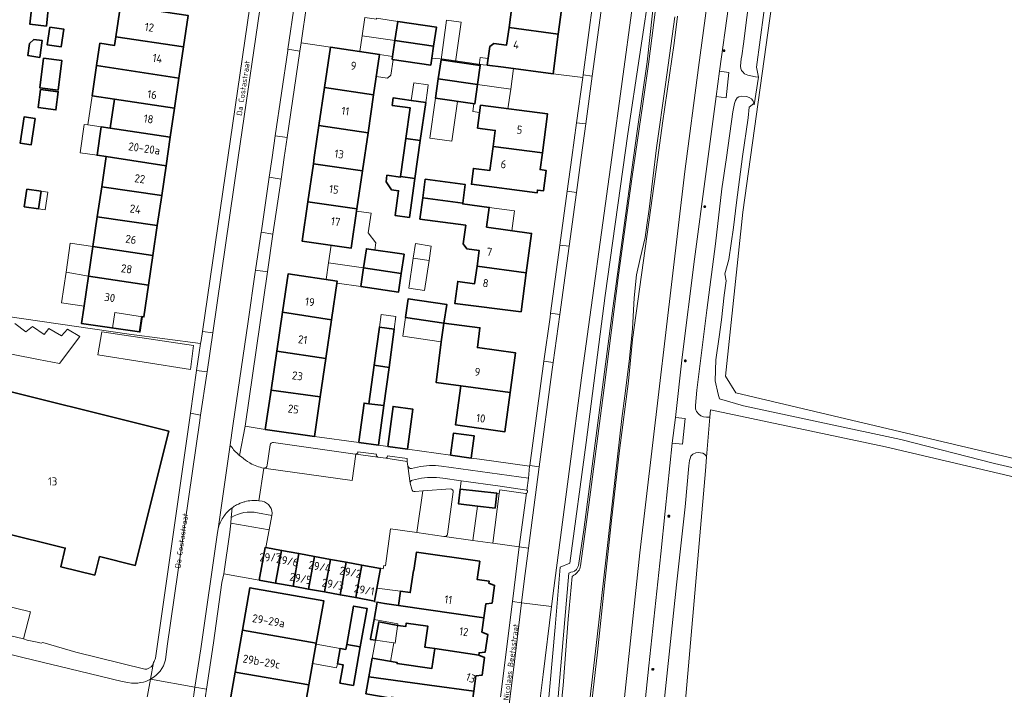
# Model space of a CAD drawing. Header units: metres. Extents: x 149984 to 156489, y 469398 to 478068.
# Tile 331 of 656: x 154225 to 154388, y 472412 to 472523. Entities that reach past the tile are written whole.
import ezdxf
from ezdxf.enums import TextEntityAlignment as Align

# ---------------------------------------------------------------- set-up
doc = ezdxf.new("R2010")
doc.units = ezdxf.units.M
doc.header["$LTSCALE"] = 0.75
for name, color, linetype, lineweight in [('B-WE-GR-BEPLANTING_CULTUUR_HEESTERS-GV', 252, 'Continuous', 18), ('B-WE-GR-GRAS-GV', 252, 'Continuous', 13), ('B-WE-IE-MEUBILAIR-S', 252, 'Continuous', 25), ('B-WE-OG-BEBOUWING-GV', 6, 'Continuous', 35), ('B-WE-OG-BEBOUWING-T18', 1, 'Continuous', 18), ('B-WE-OG-BEBOUWING_LUIFEL-GV', 6, 'Continuous', 18), ('B-WE-OG-BEBOUWING_OVERBOUWING-GV', 6, 'Continuous', 18), ('B-WE-OG-TERREIN_BEGROEID-GV', 252, 'Continuous', 18), ('B-WE-OG-TERREIN_ERF-GV', 252, 'Continuous', 18), ('B-WE-OG-TERREIN_OEVER-GV', 252, 'Continuous', 18), ('B-WE-OG-TOPOGRAFIE-T18', 7, 'Continuous', 18), ('B-WE-OG-WATER_SLOOT-GV', 252, 'Continuous', 18), ('B-WE-OG-WEG-GV', 252, 'Continuous', 18), ('B-WE-VH-HALFVERHARDING_GRASBETONSTEEN-GV', 252, 'Continuous', 18), ('B-WE-VH-OPENVERHARDING_BETONSTRAATSTEEN-GV', 252, 'Continuous', 18), ('B-WE-VH-OPENVERHARDING_STRAATBAKSTEEN-GV', 252, 'Continuous', 18), ('B-WE-VH-OPENVERHARDING_TEGEL-GV', 252, 'Continuous', 18)]:
    doc.layers.add(name, color=color, linetype=linetype, lineweight=lineweight)
doc.styles.add('NLCS-ISO-M500-T18', font='NLCS-ISO.ttf', dxfattribs={"height": 0.9})
doc.styles.add('NLCS-ISO-M750-T18', font='NLCS-ISO.ttf', dxfattribs={"height": 1.35})

# ---------------------------------------------------------------- blocks, each defined once
blk = doc.blocks.new('SIE-MEUBILAIR_PAAL_LICHTMAST-SO')
for points in [[(-0.62, 0), (-1, 0)], [(-0.71, 0.71), (-0.44, 0.44)], [(0, 1), (0, 0.62)], [(0.44, 0.44), (0.71, 0.71)], [(1, 0), (0.62, 0)], [(-0.71, -0.71), (-0.44, -0.44)], [(0, -0.62), (0, -1)], [(0.44, -0.44), (0.71, -0.71)]]:
    blk.add_lwpolyline(points)
blk.add_circle((0, 0), 0.5)

msp = doc.modelspace()

# ---------------------------------------------------------------- linework, layer by layer
at = {"layer": 'B-WE-GR-BEPLANTING_CULTUUR_HEESTERS-GV', "flags": 128}
for points in [[(154291.109, 472446.58), (154290.12, 472446.381)], [(154295.438, 472436.99), (154300.157, 472436.344), (154300.898, 472442.077), (154297.745, 472442.462), (154298.064, 472444.904), (154298.205, 472446.256), (154295.144, 472446.679)], [(154289.744, 472445.867), (154289.999, 472444.854)], [(154290.538, 472444.505), (154291.816, 472444.587), (154296.43, 472444.922)], [(154296.9, 472444.409), (154295.918, 472437.396)]]:
    msp.add_lwpolyline(points, dxfattribs=at)
at = {"layer": 'B-WE-GR-BEPLANTING_CULTUUR_HEESTERS-GV'}
for points in [[(154295.144, 472446.679, 0.0993753), (154291.109, 472446.58)], [(154290.12, 472446.381, 0.3888237), (154289.744, 472445.867)], [(154289.999, 472444.854, 0.4254736), (154290.538, 472444.505)], [(154296.43, 472444.922, -0.3896346), (154296.9, 472444.409)], [(154295.918, 472437.396, -0.3498973), (154295.438, 472436.99)]]:
    msp.add_lwpolyline(points, format="xyb", dxfattribs=at)
at = {"layer": 'B-WE-GR-BEPLANTING_CULTUUR_HEESTERS-GV', "flags": 128}
for points in [[(154303.457, 472435.892), (154304.538, 472444.178), (154304.132, 472444.223), (154303.83, 472441.72), (154300.898, 472442.077), (154300.157, 472436.344)], [(154259.77, 472437.712), (154258.764, 472430.811), (154258.762, 472430.8), (154264.647, 472429.758), (154265.63, 472435.179), (154265.735, 472435.16), (154266.3, 472438.142), (154259.905, 472439.223)]]:
    msp.add_lwpolyline(points, close=True, dxfattribs=at)
at = {"layer": 'B-WE-GR-GRAS-GV', "flags": 128}
for points in [[(154401.525, 472449.887), (154407.743, 472500.82), (154414.887, 472552.943), (154354.958, 472569.479), (154352.709, 472546.196), (154345.036, 472490.898), (154342.126, 472463.646), (154343.846, 472460.868), (154399.408, 472447.771)], [(154397.562, 472445.158), (154368.722, 472451.905), (154339.653, 472458.075), (154339.554, 472456.859), (154339.007, 472450.172), (154338.824, 472447.937), (154335.384, 472408.514), (154342.66, 472406.397), (154372.558, 472399.121), (154391.212, 472394.094), (154394.254, 472395.946), (154396.503, 472409.969), (154399.943, 472436.559), (154400.736, 472443.042)]]:
    msp.add_lwpolyline(points, close=True, dxfattribs=at)
at = {"layer": 'B-WE-OG-BEBOUWING-GV', "flags": 128}
for points in [[(154306.161, 472521.59), (154314.352, 472520.49), (154315.233, 472527.052), (154307.042, 472528.111)], [(154229.277, 472521.846), (154229.696, 472525.752), (154228.339, 472525.898), (154226.797, 472524.655), (154226.527, 472522.141)], [(154252.055, 472518.395), (154252.818, 472523.607), (154245.686, 472524.663), (154241.602, 472525.264), (154240.833, 472520.05)], [(154229.832, 472521.672), (154229.398, 472518.725), (154231.721, 472518.382), (154232.155, 472521.329)], [(154293.624, 472518.494), (154294.092, 472521.664), (154287.676, 472522.611), (154287.209, 472519.44)], [(154251.294, 472513.203), (154252.055, 472518.395), (154240.833, 472520.05), (154240.618, 472518.63), (154238.166, 472519.001), (154237.602, 472515.277)], [(154313.471, 472513.929), (154314.352, 472520.49), (154306.161, 472521.59), (154305.767, 472518.676), (154303.624, 472518.954), (154302.954, 472518.446), (154302.552, 472515.342), (154305.27, 472514.99)], [(154228.177, 472516.643), (154228.585, 472519.432), (154227.21, 472519.633), (154226.489, 472518.973), (154226.191, 472516.934)], [(154287.209, 472519.44), (154286.816, 472516.779), (154286.747, 472516.312), (154293.162, 472515.366), (154293.335, 472516.535), (154293.624, 472518.494)], [(154275.498, 472511.639), (154283.65, 472510.401), (154284.634, 472517.123), (154276.476, 472518.315)], [(154228.803, 472516.496), (154228.164, 472511.602), (154231.217, 472511.204), (154231.855, 472516.098)], [(154240.592, 472509.701), (154250.565, 472508.226), (154251.294, 472513.203), (154237.602, 472515.277), (154236.866, 472510.252)], [(154294.411, 472513.077), (154300.932, 472512.152), (154301.377, 472515.292), (154294.856, 472516.217)], [(154300.932, 472512.152), (154294.411, 472513.077), (154293.952, 472509.84), (154300.473, 472508.915)], [(154228.306, 472511.315), (154227.914, 472508.306), (154230.862, 472507.921), (154231.255, 472510.931)], [(154274.571, 472505.303), (154282.727, 472504.094), (154283.65, 472510.401), (154275.498, 472511.639)], [(154240.592, 472509.701), (154239.885, 472504.873), (154249.856, 472503.385), (154250.565, 472508.226)], [(154291.414, 472502.806), (154292.308, 472509.164), (154289.92, 472509.5), (154286.932, 472509.921), (154286.755, 472508.662), (154289.743, 472508.242), (154289.026, 472503.142)], [(154303.514, 472501.804), (154311.704, 472500.756), (154312.573, 472507.231), (154301.431, 472508.684), (154300.928, 472504.879), (154303.869, 472504.491)], [(154227.411, 472506.501), (154225.597, 472506.778), (154224.926, 472502.373), (154226.74, 472502.097)], [(154282.727, 472504.094), (154274.571, 472505.303), (154273.794, 472500), (154273.642, 472498.961), (154281.8, 472497.765)], [(154249.856, 472503.385), (154239.885, 472504.873), (154238.389, 472505.092), (154237.7, 472500.383), (154239.196, 472500.165), (154240.273, 472500), (154249.162, 472498.641)], [(154288.136, 472496.818), (154290.524, 472496.482), (154291.414, 472502.806), (154289.026, 472503.142)], [(154303.514, 472501.804), (154302.992, 472497.847), (154300.254, 472498.196), (154299.905, 472495.549), (154310.813, 472494.119), (154310.874, 472494.575), (154311.865, 472494.442), (154312.323, 472497.851), (154311.332, 472497.984), (154311.704, 472500.756)], [(154239.196, 472500.165), (154238.461, 472495.144), (154248.433, 472493.665), (154249.162, 472498.641), (154240.273, 472500)], [(154281.8, 472497.765), (154273.642, 472498.961), (154272.717, 472492.65), (154280.876, 472491.454)], [(154290.524, 472496.482), (154288.136, 472496.818), (154288.123, 472496.726), (154285.867, 472497.043), (154285.715, 472495.961), (154286.629, 472494.633), (154287.805, 472494.468), (154287.228, 472490.365), (154289.616, 472490.029)], [(154298.461, 472492.39), (154298.879, 472495.5), (154292.25, 472496.391), (154291.833, 472493.294)], [(154226.001, 472494.733), (154225.592, 472491.815), (154227.985, 472491.481), (154228.393, 472494.398)], [(154237.73, 472490.154), (154247.702, 472488.675), (154248.433, 472493.665), (154238.461, 472495.144)], [(154280.876, 472491.454), (154272.717, 472492.65), (154271.76, 472486.114), (154279.919, 472484.919)], [(154291.833, 472493.294), (154291.359, 472489.771), (154298.961, 472488.749), (154298.541, 472485.627), (154299.142, 472484.84), (154301.194, 472484.564), (154300.843, 472481.957), (154309.032, 472480.857), (154309.908, 472487.379), (154302.43, 472488.425), (154302.87, 472491.703), (154298.449, 472492.297), (154298.461, 472492.39)], [(154247.702, 472488.675), (154237.73, 472490.154), (154237.005, 472485.202), (154246.977, 472483.723)], [(154246.254, 472478.785), (154246.977, 472483.723), (154237.005, 472485.202), (154236.282, 472480.265)], [(154288.248, 472480.723), (154288.717, 472483.922), (154282.474, 472484.837), (154281.988, 472481.641)], [(154281.536, 472478.554), (154287.796, 472477.636), (154288.248, 472480.723), (154281.988, 472481.641)], [(154308.157, 472474.336), (154309.032, 472480.857), (154300.843, 472481.957), (154300.449, 472479.03), (154297.626, 472479.409), (154297.133, 472475.742)], [(154246.254, 472478.785), (154236.282, 472480.265), (154235.509, 472474.982), (154235.112, 472472.387), (154244.759, 472471.024), (154245.135, 472473.554), (154245.48, 472473.503)], [(154268.506, 472474.309), (154276.68, 472473.046), (154277.617, 472479.441), (154269.434, 472480.641)], [(154295.338, 472472.476), (154295.798, 472475.584), (154289.411, 472476.53), (154288.951, 472473.422)], [(154268.506, 472474.309), (154267.553, 472467.802), (154275.738, 472466.62), (154276.68, 472473.046)], [(154286.215, 472465.108), (154287.075, 472471.489), (154284.609, 472471.821), (154283.744, 472465.464)], [(154298.164, 472462.071), (154306.363, 472460.97), (154307.243, 472467.526), (154300.902, 472468.405), (154301.328, 472471.702), (154295.338, 472472.476), (154294.877, 472469.368), (154294.062, 472462.601)], [(154266.604, 472461.328), (154274.797, 472460.197), (154275.738, 472466.62), (154267.553, 472467.802)], [(154286.215, 472465.108), (154283.744, 472465.464), (154282.87, 472459.039), (154285.363, 472458.786)], [(154237.349, 472430.582), (154238.118, 472433.68), (154244.052, 472432.208), (154249.598, 472454.539), (154216.3, 472462.809), (154210.75, 472440.47), (154232.417, 472435.094), (154231.648, 472431.996)], [(154273.836, 472453.636), (154274.797, 472460.197), (154266.604, 472461.328), (154265.65, 472454.818)], [(154306.363, 472460.97), (154298.164, 472462.071), (154297.286, 472455.551), (154305.484, 472454.415)], [(154285.363, 472458.786), (154282.87, 472459.039), (154282.085, 472459.191), (154281.214, 472452.724), (154281.204, 472452.649), (154284.474, 472452.193)], [(154286.008, 472451.979), (154289.266, 472451.524), (154290.164, 472458.174), (154286.905, 472458.629)], [(154296.42, 472450.514), (154299.858, 472450.028), (154300.379, 472453.717), (154296.941, 472454.203)], [(154300.898, 472442.077), (154303.83, 472441.72), (154304.132, 472444.223), (154298.064, 472444.904), (154297.745, 472442.462)], [(154264.647, 472429.758), (154267.376, 472429.263), (154268.359, 472434.684), (154265.735, 472435.16), (154265.63, 472435.179)], [(154271.252, 472434.16), (154268.359, 472434.684), (154267.376, 472429.263), (154270.269, 472428.738)], [(154270.269, 472428.738), (154272.84, 472428.271), (154273.823, 472433.693), (154271.252, 472434.16)], [(154275.497, 472427.788), (154276.481, 472433.211), (154273.823, 472433.693), (154272.84, 472428.271)], [(154301.995, 472423.491), (154302.321, 472425.844), (154303.346, 472425.954), (154303.751, 472428.876), (154302.798, 472429.281), (154302.843, 472429.608), (154300.862, 472429.883), (154301.294, 472432.886), (154290.771, 472434.4), (154290.331, 472431.346), (154290.265, 472431.356), (154289.737, 472427.691), (154288.141, 472427.921), (154287.798, 472425.538)], [(154278.085, 472427.319), (154279.068, 472432.742), (154276.481, 472433.211), (154275.497, 472427.788)], [(154279.068, 472432.742), (154278.085, 472427.319), (154280.701, 472426.844), (154281.684, 472432.268)], [(154281.684, 472432.268), (154280.701, 472426.844), (154283.824, 472426.277), (154284.817, 472431.7)], [(154261.865, 472421.418), (154274.134, 472419.274), (154275.383, 472426.331), (154263.104, 472428.505)], [(154281.438, 472418.659), (154282.571, 472425.059), (154280.316, 472425.458), (154279.183, 472419.058)], [(154287.798, 472425.538), (154285.449, 472425.876), (154284.268, 472426.088), (154283.737, 472423.207), (154283.141, 472419.975), (154283.127, 472419.894), (154283.969, 472419.772), (154284.514, 472422.808), (154287.664, 472422.242), (154288.991, 472422.049), (154289.061, 472422.594), (154292.654, 472422.128), (154292.196, 472418.597), (154293.813, 472418.373), (154301.125, 472417.279), (154301.19, 472417.692), (154302.215, 472417.802), (154302.622, 472420.734), (154301.666, 472421.119), (154301.995, 472423.491)], [(154261.865, 472421.418), (154260.652, 472414.479), (154272.906, 472412.337), (154274.134, 472419.274)], [(154281.438, 472418.659), (154279.183, 472419.058), (154279.037, 472418.234), (154278.082, 472418.403), (154277.631, 472415.851), (154278.585, 472415.682), (154278.05, 472412.657), (154280.305, 472412.258)], [(154300.302, 472411.287), (154300.656, 472413.839), (154301.681, 472413.949), (154302.089, 472416.891), (154301.125, 472417.279), (154293.813, 472418.373), (154293.358, 472415.097), (154287.565, 472415.899), (154287.593, 472416.057), (154283.436, 472416.786), (154282.886, 472413.705), (154292.971, 472412.305)], [(154272.906, 472412.337), (154260.652, 472414.479), (154259.439, 472407.541), (154271.678, 472405.401)], [(154292.971, 472412.305), (154282.886, 472413.705), (154282.38, 472410.871), (154286.546, 472410.14), (154286.574, 472410.298), (154292.577, 472409.466), (154292.161, 472406.462), (154299.491, 472405.443), (154299.513, 472405.598), (154300.539, 472405.718), (154300.98, 472408.898), (154300.025, 472409.293), (154300.302, 472411.287)]]:
    msp.add_lwpolyline(points, close=True, dxfattribs=at)
at = {"layer": 'B-WE-OG-BEBOUWING_LUIFEL-GV', "flags": 128}
for points in [[(154281.761, 472520.244), (154287.209, 472519.44), (154287.676, 472522.611), (154284.15, 472523.131), (154284.129, 472522.985), (154282.2, 472523.265)], [(154294.856, 472516.217), (154297.247, 472515.878), (154298.184, 472522.483), (154295.794, 472522.822)], [(154287.209, 472519.44), (154281.761, 472520.244), (154281.371, 472517.6), (154284.634, 472517.123), (154284.099, 472513.468), (154285.969, 472513.194), (154286.514, 472513.665), (154286.889, 472516.229), (154286.898, 472516.29), (154286.747, 472516.312)], [(154301.377, 472515.292), (154300.932, 472512.152), (154306.436, 472511.371), (154306.919, 472514.777), (154302.552, 472515.342), (154302.693, 472516.431), (154301.389, 472516.6), (154301.222, 472515.314)], [(154306.436, 472511.371), (154300.932, 472512.152), (154300.473, 472508.915), (154300.325, 472508.936), (154300.154, 472507.639), (154301.273, 472507.491), (154301.431, 472508.684), (154301.634, 472508.657), (154305.971, 472508.092)], [(154236.866, 472510.252), (154236.158, 472505.418), (154238.389, 472505.092), (154239.885, 472504.873), (154240.592, 472509.701)], [(154293.952, 472509.84), (154293.011, 472503.215), (154296.651, 472502.698), (154297.592, 472509.324)], [(154237.7, 472500.383), (154238.389, 472505.092), (154236.158, 472505.418), (154235.566, 472505.505), (154234.877, 472500.796)], [(154228.393, 472494.398), (154227.985, 472491.481), (154229.097, 472491.325), (154229.505, 472494.243)], [(154276.583, 472485.409), (154276.157, 472482.496), (154281.988, 472481.641), (154282.45, 472484.793), (154283.856, 472484.586), (154284.038, 472485.829), (154282.754, 472487.47), (154283.234, 472490.741), (154280.823, 472491.095), (154279.918, 472484.921)], [(154306.646, 472487.835), (154307.089, 472491.137), (154302.87, 472491.703), (154302.43, 472488.425)], [(154236.282, 472480.265), (154237.005, 472485.202), (154233.249, 472485.752), (154232.545, 472480.943)], [(154281.988, 472481.641), (154276.157, 472482.496), (154275.749, 472479.715), (154277.617, 472479.441), (154277.572, 472479.135), (154281.536, 472478.554)], [(154232.545, 472480.943), (154231.801, 472475.855), (154235.556, 472475.305), (154236.282, 472480.265)], [(154245.249, 472473.537), (154240.635, 472474.222), (154240.264, 472471.659), (154244.88, 472470.991)], [(154288.141, 472427.921), (154284.215, 472428.412), (154283.824, 472426.277), (154283.805, 472426.171), (154284.268, 472426.088), (154284.859, 472425.982), (154285.449, 472425.876), (154287.798, 472425.538)], [(154283.737, 472423.207), (154283.127, 472419.894), (154283.969, 472419.772), (154286.996, 472419.332), (154287.236, 472419.297), (154287.698, 472422.477)], [(154277.631, 472415.851), (154278.082, 472418.403), (154274.104, 472419.106), (154273.533, 472415.88), (154277.511, 472415.176)], [(154283.436, 472416.786), (154286.457, 472416.256), (154286.996, 472419.332), (154283.969, 472419.772)]]:
    msp.add_lwpolyline(points, close=True, dxfattribs=at)
at = {"layer": 'B-WE-OG-BEBOUWING_OVERBOUWING-GV', "flags": 128}
for points in [[(154289.92, 472509.5), (154292.308, 472509.164), (154292.589, 472511.159), (154292.721, 472512.098), (154290.333, 472512.434)], [(154290.248, 472483.296), (154292.877, 472482.899), (154293.237, 472485.287), (154290.608, 472485.684)], [(154290.248, 472483.296), (154289.492, 472478.292), (154292.121, 472477.895), (154292.877, 472482.899)], [(154287.075, 472471.489), (154287.354, 472473.56), (154284.888, 472473.892), (154284.609, 472471.821)], [(154294.877, 472469.368), (154295.338, 472472.476), (154288.951, 472473.422), (154288.491, 472470.314)]]:
    msp.add_lwpolyline(points, close=True, dxfattribs=at)
at = {"layer": 'B-WE-OG-TERREIN_BEGROEID-GV', "flags": 128}
for points in [[(154312.025, 472401.625), (154313.829, 472421.965), (154314.649, 472431.938), (154316.257, 472432.561), (154318.98, 472452.606), (154322.129, 472477.046), (154325.902, 472503.947), (154329.773, 472529.667)], [(154329.773, 472529.667), (154325.902, 472503.947), (154322.129, 472477.046), (154318.98, 472452.606), (154316.257, 472432.561), (154314.649, 472431.938), (154313.829, 472421.965), (154312.025, 472401.625)], [(154326.704, 472525.27), (154323.245, 472500), (154318.344, 472464.206), (154316.143, 472447.84), (154313.587, 472428.45), (154313.219, 472425.401), (154311.848, 472414.047), (154308.793, 472389.681)], [(154313.66, 472402.67), (154316.09, 472430.91), (154316.46, 472431.06), (154316.76, 472431.14), (154317.05, 472431.24), (154317.35, 472431.52), (154317.56, 472431.84), (154317.7, 472432.2), (154318.61, 472438.12), (154323.39, 472474.94), (154326.861, 472500), (154327.47, 472504.4), (154329.11, 472515.89), (154329.991, 472523.976)]]:
    msp.add_lwpolyline(points, dxfattribs=at)
at = {"layer": 'B-WE-OG-TERREIN_ERF-GV', "flags": 128}
for points in [[(154279.752, 472575.401), (154276.747, 472554.393), (154276.553, 472553.079), (154275.978, 472549.191), (154272.551, 472525.6), (154271.606, 472519.069), (154276.476, 472518.315)], [(154349.103, 472528.713), (154347.312, 472515.012), (154347.612, 472513.344), (154346.9, 472508.74), (154346.871, 472508.952), (154346.059, 472508.385), (154345.88, 472506.594), (154344.954, 472500.147), (154343.939, 472492.505), (154343.462, 472488.386), (154342.686, 472483.073), (154342.029, 472480.685), (154342.238, 472479.52), (154341.91, 472477.132), (154341.462, 472473.043), (154341.074, 472470.207), (154340.507, 472466.387), (154340.447, 472462.894), (154340.895, 472460.685), (154341.163, 472459.909), (154345.104, 472458.715), (154371.282, 472453.104), (154386.863, 472449.163), (154400.236, 472446.029)], [(154276.476, 472518.315), (154284.634, 472517.123), (154286.816, 472516.779), (154287.209, 472519.44), (154287.676, 472522.611), (154294.092, 472521.664), (154293.624, 472518.494), (154293.335, 472516.535), (154295.357, 472516.34), (154301.864, 472515.376), (154302.552, 472515.342), (154302.954, 472518.446), (154303.624, 472518.954), (154305.767, 472518.676), (154306.161, 472521.59), (154307.042, 472528.111)], [(154315.233, 472527.052), (154314.352, 472520.49), (154313.471, 472513.929), (154318.406, 472513.287), (154318.467, 472513.727), (154320.142, 472526.126)], [(154190.456, 472478.284), (154243.037, 472470.627), (154254.907, 472469.089), (154254.984, 472469.612), (154255.204, 472471.107), (154259.445, 472500), (154263.083, 472525.079)], [(154252.818, 472523.607), (154252.055, 472518.395), (154251.294, 472513.203), (154250.565, 472508.226), (154249.856, 472503.385), (154249.162, 472498.641), (154248.433, 472493.665), (154247.702, 472488.675), (154246.977, 472483.723), (154246.254, 472478.785), (154245.48, 472473.503), (154245.135, 472473.554), (154244.759, 472471.024), (154235.112, 472472.387), (154235.509, 472474.982), (154236.282, 472480.265), (154237.005, 472485.202), (154237.73, 472490.154), (154238.461, 472495.144), (154239.196, 472500.165), (154237.7, 472500.383), (154238.389, 472505.092), (154239.885, 472504.873), (154240.592, 472509.701), (154236.866, 472510.252), (154237.602, 472515.277), (154238.166, 472519.001), (154240.618, 472518.63), (154240.833, 472520.05), (154241.602, 472525.264)], [(154247.408, 472416.79), (154253.205, 472457.502), (154254.244, 472464.592), (154254.907, 472469.089), (154243.037, 472470.627), (154190.456, 472478.284)], [(154224.053, 472472.436), (154225.871, 472471.01), (154226.962, 472471.905), (154228.892, 472470.59), (154229.675, 472471.597), (154231.801, 472470.366), (154232.808, 472471.457), (154234.85, 472470.255), (154231.437, 472465.751), (154227.969, 472466.45), (154215.017, 472468.996)], [(154295.349, 472436.996), (154290.834, 472437.664), (154286.442, 472438.308), (154285.637, 472432.145), (154285.365, 472432.19), (154285.262, 472431.619), (154284.817, 472431.7), (154283.824, 472426.277), (154280.701, 472426.844), (154278.085, 472427.319), (154275.497, 472427.788), (154272.84, 472428.271), (154270.269, 472428.738), (154267.376, 472429.263), (154264.647, 472429.758), (154258.762, 472430.8), (154258.451, 472429.365), (154257.058, 472419.34), (154255.881, 472411.637), (154255.375, 472408.322), (154254.08, 472400.622)], [(154306.715, 472426.191), (154307.839, 472435.283), (154303.457, 472435.892), (154300.157, 472436.344), (154295.438, 472436.99)], [(154282.38, 472410.871), (154282.886, 472413.705), (154283.436, 472416.786), (154287.593, 472416.057), (154287.565, 472415.899), (154293.358, 472415.097), (154293.813, 472418.373), (154292.196, 472418.597), (154292.654, 472422.128), (154289.061, 472422.594), (154288.991, 472422.049), (154287.664, 472422.242), (154284.514, 472422.808), (154283.969, 472419.772), (154283.127, 472419.894), (154283.141, 472419.975), (154283.737, 472423.207), (154284.268, 472426.088), (154285.449, 472425.876), (154287.798, 472425.538), (154288.141, 472427.921), (154289.737, 472427.691), (154290.265, 472431.356), (154290.331, 472431.346), (154290.771, 472434.4), (154301.294, 472432.886), (154300.862, 472429.883), (154302.843, 472429.608), (154302.798, 472429.281), (154303.751, 472428.876), (154303.346, 472425.954), (154302.321, 472425.844), (154301.995, 472423.491), (154301.666, 472421.119), (154302.622, 472420.734), (154302.215, 472417.802), (154301.19, 472417.692), (154301.125, 472417.279), (154302.089, 472416.891), (154301.681, 472413.949), (154300.656, 472413.839), (154300.302, 472411.287)], [(154207.98, 472429.02), (154226.63, 472424.48), (154225.452, 472419.976), (154226.07, 472419.8), (154227.751, 472419.434), (154228.42, 472419.26), (154228.66, 472419.38)], [(154302.152, 472389.496), (154302.188, 472389.775), (154302.882, 472395.227), (154306.715, 472426.191)], [(154228.66, 472419.38), (154234.14, 472417.81), (154245.64, 472414.98), (154245.98, 472414.98), (154246.31, 472415.14), (154246.67, 472415.37), (154246.94, 472415.7), (154247.08, 472416.07)]]:
    msp.add_lwpolyline(points, dxfattribs=at)
for points in [[(154401.525, 472449.887), (154399.408, 472447.771), (154343.846, 472460.868), (154342.126, 472463.646), (154345.036, 472490.898), (154352.709, 472546.196), (154354.958, 472569.479), (154414.887, 472552.943), (154407.743, 472500.82)], [(154229.277, 472521.846), (154226.527, 472522.141), (154226.797, 472524.655), (154228.339, 472525.898), (154229.696, 472525.752)], [(154229.832, 472521.672), (154232.155, 472521.329), (154231.721, 472518.382), (154229.398, 472518.725)], [(154228.177, 472516.643), (154226.191, 472516.934), (154226.489, 472518.973), (154227.21, 472519.633), (154228.585, 472519.432)], [(154267.553, 472467.802), (154268.506, 472474.309), (154269.434, 472480.641), (154277.617, 472479.441), (154276.68, 472473.046), (154275.738, 472466.62), (154274.797, 472460.197), (154273.836, 472453.636), (154281.204, 472452.649), (154281.214, 472452.724), (154282.085, 472459.191), (154282.87, 472459.039), (154283.744, 472465.464), (154284.609, 472471.821), (154287.075, 472471.489), (154286.215, 472465.108), (154285.363, 472458.786), (154284.474, 472452.193), (154286.008, 472451.979), (154286.905, 472458.629), (154290.164, 472458.174), (154289.266, 472451.524), (154296.42, 472450.514), (154296.941, 472454.203), (154300.379, 472453.717), (154299.858, 472450.028), (154301.227, 472449.835), (154309.591, 472448.709), (154309.602, 472448.813), (154311.953, 472466.154), (154312.976, 472473.477), (154313.065, 472474.112), (154314.593, 472485.449), (154315.829, 472494.404), (154316.585, 472500), (154317.363, 472505.762), (154318.406, 472513.287), (154313.471, 472513.929), (154305.27, 472514.99), (154302.552, 472515.342), (154301.864, 472515.376), (154295.357, 472516.34), (154293.335, 472516.535), (154293.162, 472515.366), (154286.747, 472516.312), (154286.816, 472516.779), (154284.634, 472517.123), (154283.65, 472510.401), (154282.727, 472504.094), (154281.8, 472497.765), (154280.876, 472491.454), (154279.919, 472484.919), (154271.76, 472486.114), (154272.717, 472492.65), (154273.642, 472498.961), (154273.794, 472500), (154274.571, 472505.303), (154275.498, 472511.639), (154276.476, 472518.315), (154271.606, 472519.069), (154271.406, 472517.69), (154269.294, 472503.351), (154268.807, 472500), (154268.285, 472496.414), (154266.932, 472487.258), (154266.008, 472481.003), (154262.314, 472455.322), (154265.65, 472454.818), (154266.604, 472461.328)], [(154228.803, 472516.496), (154231.855, 472516.098), (154231.217, 472511.204), (154228.164, 472511.602)], [(154294.411, 472513.077), (154294.856, 472516.217), (154301.377, 472515.292), (154300.932, 472512.152), (154300.473, 472508.915), (154293.952, 472509.84)], [(154228.306, 472511.315), (154231.255, 472510.931), (154230.862, 472507.921), (154227.914, 472508.306)], [(154288.136, 472496.818), (154289.026, 472503.142), (154289.743, 472508.242), (154286.755, 472508.662), (154286.932, 472509.921), (154289.92, 472509.5), (154292.308, 472509.164), (154291.414, 472502.806), (154290.524, 472496.482), (154289.616, 472490.029), (154287.228, 472490.365), (154287.805, 472494.468), (154286.629, 472494.633), (154285.715, 472495.961), (154285.867, 472497.043), (154288.123, 472496.726)], [(154311.704, 472500.756), (154311.332, 472497.984), (154312.323, 472497.851), (154311.865, 472494.442), (154310.874, 472494.575), (154310.813, 472494.119), (154299.905, 472495.549), (154300.254, 472498.196), (154302.992, 472497.847), (154303.514, 472501.804), (154303.869, 472504.491), (154300.928, 472504.879), (154301.431, 472508.684), (154312.573, 472507.231)], [(154227.411, 472506.501), (154226.74, 472502.097), (154224.926, 472502.373), (154225.597, 472506.778)], [(154300.843, 472481.957), (154301.194, 472484.564), (154299.142, 472484.84), (154298.541, 472485.627), (154298.961, 472488.749), (154291.359, 472489.771), (154291.833, 472493.294), (154292.25, 472496.391), (154298.879, 472495.5), (154298.461, 472492.39), (154298.449, 472492.297), (154302.87, 472491.703), (154302.43, 472488.425), (154309.908, 472487.379), (154309.032, 472480.857), (154308.157, 472474.336), (154297.133, 472475.742), (154297.626, 472479.409), (154300.449, 472479.03)], [(154226.001, 472494.733), (154228.393, 472494.398), (154227.985, 472491.481), (154225.592, 472491.815)], [(154288.717, 472483.922), (154288.248, 472480.723), (154287.796, 472477.636), (154281.536, 472478.554), (154281.988, 472481.641), (154282.474, 472484.837)], [(154295.338, 472472.476), (154288.951, 472473.422), (154289.411, 472476.53), (154295.798, 472475.584)], [(154253.222, 472464.772), (154237.823, 472467.189), (154238.479, 472471.038), (154253.714, 472468.745)], [(154306.363, 472460.97), (154305.484, 472454.415), (154297.286, 472455.551), (154298.164, 472462.071), (154294.062, 472462.601), (154294.877, 472469.368), (154295.338, 472472.476), (154301.328, 472471.702), (154300.902, 472468.405), (154307.243, 472467.526)], [(154216.3, 472462.809), (154249.598, 472454.539), (154244.052, 472432.208), (154238.118, 472433.68), (154237.349, 472430.582), (154231.648, 472431.996), (154232.417, 472435.094), (154210.75, 472440.47)], [(154271.678, 472405.401), (154270.595, 472399.282), (154266.715, 472399.968), (154266.543, 472398.993), (154258.2, 472400.454), (154259.439, 472407.541), (154260.652, 472414.479), (154261.865, 472421.418), (154263.104, 472428.505), (154275.383, 472426.331), (154274.134, 472419.274), (154272.906, 472412.337)], [(154281.438, 472418.659), (154280.305, 472412.258), (154278.05, 472412.657), (154278.585, 472415.682), (154277.631, 472415.851), (154278.082, 472418.403), (154279.037, 472418.234), (154279.183, 472419.058), (154280.316, 472425.458), (154282.571, 472425.059)]]:
    msp.add_lwpolyline(points, close=True, dxfattribs=at)
at = {"layer": 'B-WE-OG-TERREIN_ERF-GV'}
for points in [[(154295.438, 472436.99, -0.0454976), (154295.349, 472436.996)], [(154247.08, 472416.07, 0.0667365), (154247.408, 472416.79)]]:
    msp.add_lwpolyline(points, format="xyb", dxfattribs=at)
at = {"layer": 'B-WE-OG-TERREIN_OEVER-GV', "flags": 128}
for points in [[(154338.891, 472588.487), (154338.685, 472588.499), (154337.567, 472578.324), (154336.994, 472571.646), (154335.974, 472565.221), (154333.78, 472553.228), (154331.531, 472536.445), (154329.991, 472523.976), (154329.11, 472515.89), (154327.47, 472504.4), (154326.861, 472500), (154323.39, 472474.94), (154318.61, 472438.12), (154317.7, 472432.2), (154317.56, 472431.84), (154317.35, 472431.52), (154317.05, 472431.24), (154316.76, 472431.14), (154316.46, 472431.06), (154316.09, 472430.91), (154313.66, 472402.67)], [(154318.041, 472432.132), (154319.398, 472442.246), (154321.974, 472461.707), (154324.36, 472480.445), (154326.559, 472496.46), (154328.425, 472508.929), (154329.335, 472515.522), (154330.803, 472526.817), (154331.27, 472529.74), (154332.12, 472537.03), (154333.36, 472546.47), (154335.47, 472560.49), (154336.37, 472565.25), (154337.1, 472569.33), (154337.49, 472571.85), (154337.625, 472573.259), (154337.67, 472573.73), (154337.84, 472575.26), (154338.03, 472578.6), (154338.35, 472581.86), (154338.891, 472588.487)], [(154333.737, 472523.353), (154332.143, 472512.145), (154330.696, 472501.621), (154329.434, 472491.429), (154329.081, 472488.737), (154328.813, 472486.692), (154327.947, 472483.216), (154327.338, 472480.515), (154326.966, 472476.663), (154326.697, 472471.497), (154326.109, 472466.074), (154325.41, 472460.394), (154324.89, 472456.62), (154320.82, 472420.35), (154317.13, 472388.93)], [(154319.528, 472406.198), (154320.843, 472417.791), (154322.102, 472429.374), (154323.181, 472439.675), (154324.534, 472451.326), (154326.009, 472462.81), (154326.7, 472469.75), (154330.87, 472500), (154331.66, 472505.73), (154333.62, 472518.99), (154334.17, 472523.51)], [(154296.058, 472291.545), (154298.132, 472296.85), (154303.181, 472325.572), (154307.944, 472354.448), (154310.357, 472375.383), (154310.649, 472375.825), (154310.9, 472376.233), (154312.523, 472386.246), (154315.139, 472412.246), (154315.975, 472423.29), (154316.631, 472430.344), (154316.915, 472430.585)]]:
    msp.add_lwpolyline(points, dxfattribs=at)
at = {"layer": 'B-WE-OG-TERREIN_OEVER-GV'}
msp.add_lwpolyline([(154316.915, 472430.585, 0.239923), (154318.041, 472432.132)], format="xyb", dxfattribs=at)
at = {"layer": 'B-WE-OG-WATER_SLOOT-GV', "flags": 128}
for points in [[(154347.39, 472536.9), (154345.12, 472518.9), (154344.85, 472516.9), (154344.73, 472516.41), (154344.62, 472515.18), (154344.67, 472514.81), (154344.79, 472514.48), (154345, 472514.21), (154345.3, 472513.92), (154345.87, 472513.66), (154347.1, 472513.38), (154347.612, 472513.344), (154347.312, 472515.012), (154349.103, 472528.713)], [(154330.803, 472526.817), (154329.335, 472515.522), (154328.425, 472508.929), (154326.559, 472496.46), (154324.36, 472480.445), (154321.974, 472461.707), (154319.398, 472442.246), (154318.041, 472432.132)], [(154317.13, 472388.93), (154320.82, 472420.35), (154324.89, 472456.62), (154325.41, 472460.394), (154326.109, 472466.074), (154326.697, 472471.497), (154326.966, 472476.663), (154327.338, 472480.515), (154327.947, 472483.216), (154328.813, 472486.692), (154329.081, 472488.737), (154329.434, 472491.429), (154330.696, 472501.621), (154332.143, 472512.145), (154333.737, 472523.353)], [(154400.236, 472446.029), (154386.863, 472449.163), (154371.282, 472453.104), (154345.104, 472458.715), (154341.163, 472459.909), (154340.895, 472460.685), (154340.447, 472462.894), (154340.507, 472466.387), (154341.074, 472470.207), (154341.462, 472473.043), (154341.91, 472477.132), (154342.238, 472479.52), (154342.029, 472480.685), (154342.686, 472483.073), (154343.462, 472488.386), (154343.939, 472492.505), (154344.954, 472500.147), (154345.88, 472506.594), (154346.059, 472508.385), (154346.871, 472508.952), (154346.85, 472509.1), (154346.68, 472509.48), (154346.47, 472509.75), (154346.08, 472509.98), (154345.63, 472510.12), (154344.76, 472510.19), (154344.36, 472510.07), (154344.09, 472509.9), (154343.8, 472509.48), (154343.64, 472509), (154343.36, 472507.59), (154342.28, 472500), (154341.54, 472494.8), (154340.46, 472485.64), (154339.04, 472474.64), (154337.39, 472461.34), (154337.15, 472458.77), (154337.17, 472458.23), (154337.3, 472457.8), (154337.7, 472457.32), (154338.04, 472457.09), (154338.49, 472456.92), (154338.96, 472456.87), (154339.554, 472456.859), (154339.653, 472458.075), (154368.722, 472451.905), (154397.562, 472445.158)], [(154335.384, 472408.514), (154338.824, 472447.937), (154339.007, 472450.172), (154338.89, 472450.46), (154338.66, 472450.67), (154338.36, 472450.85), (154337.97, 472450.94), (154337.6, 472450.97), (154337.18, 472450.9), (154336.71, 472450.69), (154336.38, 472450.36), (154336.26, 472449.97), (154336.18, 472449.64), (154336.05, 472448.74), (154335.43, 472441.96), (154333.98, 472429), (154331.8, 472408.05)], [(154316.915, 472430.585), (154316.631, 472430.344), (154315.975, 472423.29), (154315.139, 472412.246), (154312.523, 472386.246), (154310.9, 472376.233), (154310.649, 472375.825), (154310.357, 472375.383), (154307.944, 472354.448), (154303.181, 472325.572), (154298.132, 472296.85), (154296.058, 472291.545)]]:
    msp.add_lwpolyline(points, dxfattribs=at)
at = {"layer": 'B-WE-OG-WATER_SLOOT-GV'}
msp.add_lwpolyline([(154318.041, 472432.132, -0.239923), (154316.915, 472430.585)], format="xyb", dxfattribs=at)
at = {"layer": 'B-WE-OG-WEG-GV', "flags": 128}
for points in [[(154316.759, 472387.561), (154317.1, 472387.52), (154322.236, 472386.881), (154322.896, 472387.406), (154325.066, 472407.629), (154327.889, 472434.273), (154335.354, 472497.656), (154337.635, 472514.964), (154340.432, 472535.512), (154343.031, 472555.527), (154344.741, 472568.715), (154345.273, 472573.51), (154347.049, 472587.2), (154346.531, 472587.826), (154343.74, 472588.184), (154343.878, 472589.586), (154346.791, 472589.356), (154347.449, 472589.862), (154349.966, 472613.112), (154352.508, 472636.967), (154354.055, 472653.146)], [(154331.8, 472408.05), (154333.98, 472429), (154335.43, 472441.96), (154336.05, 472448.74), (154336.18, 472449.64), (154336.26, 472449.97), (154336.38, 472450.36), (154336.71, 472450.69), (154337.18, 472450.9), (154337.6, 472450.97), (154337.97, 472450.94), (154338.36, 472450.85), (154338.66, 472450.67), (154338.89, 472450.46), (154339.007, 472450.172), (154339.554, 472456.859), (154338.96, 472456.87), (154338.49, 472456.92), (154338.04, 472457.09), (154337.7, 472457.32), (154337.3, 472457.8), (154337.17, 472458.23), (154337.15, 472458.77), (154337.39, 472461.34), (154339.04, 472474.64), (154340.46, 472485.64), (154341.54, 472494.8), (154342.28, 472500), (154343.36, 472507.59), (154343.64, 472509), (154343.8, 472509.48), (154344.09, 472509.9), (154344.36, 472510.07), (154344.76, 472510.19), (154345.63, 472510.12), (154346.08, 472509.98), (154346.47, 472509.75), (154346.68, 472509.48), (154346.85, 472509.1), (154346.871, 472508.952), (154346.9, 472508.74), (154347.612, 472513.344), (154347.1, 472513.38), (154345.87, 472513.66), (154345.3, 472513.92), (154345, 472514.21), (154344.79, 472514.48), (154344.67, 472514.81), (154344.62, 472515.18), (154344.73, 472516.41), (154344.85, 472516.9), (154345.12, 472518.9), (154347.39, 472536.9)], [(154342.616, 472525.079), (154341.124, 472514.327), (154342.688, 472514.146), (154342.269, 472509.902), (154340.583, 472510.127), (154338.817, 472496.846), (154336.993, 472483.076), (154334.923, 472466.805), (154333.838, 472456.807), (154335.43, 472456.619), (154334.984, 472452.349), (154333.293, 472452.523), (154332.13, 472441.224), (154331.363, 472434.137), (154329.403, 472415.505), (154326.401, 472386.772)], [(154334.17, 472523.51), (154333.62, 472518.99), (154331.66, 472505.73), (154330.87, 472500), (154326.7, 472469.75), (154326.009, 472462.81), (154324.534, 472451.326), (154323.181, 472439.675), (154322.102, 472429.374), (154320.843, 472417.791), (154319.528, 472406.198)]]:
    msp.add_lwpolyline(points, dxfattribs=at)
at = {"layer": 'B-WE-VH-HALFVERHARDING_GRASBETONSTEEN-GV', "flags": 128}
for points in [[(154340.583, 472510.127), (154342.269, 472509.902), (154342.688, 472514.146), (154341.124, 472514.327)], [(154333.293, 472452.523), (154334.984, 472452.349), (154335.43, 472456.619), (154333.838, 472456.807)]]:
    msp.add_lwpolyline(points, close=True, dxfattribs=at)
at = {"layer": 'B-WE-VH-OPENVERHARDING_BETONSTRAATSTEEN-GV', "flags": 128}
for points in [[(154255.204, 472471.107), (154256.921, 472470.879), (154261.172, 472500), (154265.421, 472529.22), (154264.398, 472529.383), (154263.753, 472529.466), (154263.085, 472525.094), (154263.083, 472525.079), (154259.445, 472500)], [(154272.551, 472525.6), (154270.559, 472525.88), (154269.404, 472517.983), (154271.406, 472517.69), (154271.606, 472519.069)], [(154319.999, 472513.524), (154318.467, 472513.727), (154318.406, 472513.287), (154317.363, 472505.762), (154318.916, 472505.581)], [(154266.294, 472496.706), (154268.285, 472496.414), (154268.807, 472500), (154269.294, 472503.351), (154267.306, 472503.627), (154266.771, 472500)], [(154317.349, 472494.207), (154315.829, 472494.404), (154314.593, 472485.449), (154316.155, 472485.278)], [(154266.008, 472481.003), (154266.932, 472487.258), (154264.979, 472487.575), (154264.047, 472481.298)], [(154314.591, 472473.894), (154313.065, 472474.112), (154312.976, 472473.477), (154311.953, 472466.154), (154313.512, 472465.937)], [(154253.222, 472464.772), (154253.714, 472468.745), (154238.479, 472471.038), (154237.823, 472467.189)], [(154253.205, 472457.502), (154254.893, 472457.176), (154255.921, 472464.038), (154255.967, 472464.35), (154254.244, 472464.592)], [(154225.452, 472419.976), (154226.63, 472424.48), (154207.98, 472429.02), (154206.9, 472424.39)]]:
    msp.add_lwpolyline(points, close=True, dxfattribs=at)
for points in [[(154215.017, 472468.996), (154227.969, 472466.45), (154231.437, 472465.751), (154234.85, 472470.255), (154232.808, 472471.457), (154231.801, 472470.366), (154229.675, 472471.597), (154228.892, 472470.59), (154226.962, 472471.905), (154225.871, 472471.01), (154224.053, 472472.436)], [(154259.819, 472452.259), (154257.813, 472438.275)], [(154266.451, 472452.224), (154265.965, 472448.841)], [(154280.728, 472450.688), (154280.572, 472450.71), (154267.027, 472452.634)], [(154265.397, 472448.39), (154280.095, 472446.307), (154280.728, 472450.688)], [(154263.142, 472449.209), (154263.073, 472449.251)], [(154264.582, 472442.95), (154265.387, 472448.391)], [(154307.839, 472435.283), (154309.407, 472435.069), (154311.168, 472448.609), (154309.602, 472448.813), (154309.591, 472448.709), (154309.375, 472446.701), (154309.1, 472444.725)], [(154296.43, 472444.922), (154291.816, 472444.587), (154290.834, 472437.664), (154295.349, 472436.996)], [(154295.918, 472437.396), (154296.9, 472444.409)], [(154308.887, 472444.164), (154304.612, 472444.746), (154304.538, 472444.178), (154303.457, 472435.892), (154307.839, 472435.283), (154309.052, 472444.186)], [(154309.052, 472444.186), (154307.839, 472435.283)], [(154262.121, 472442.758), (154262.231, 472442.788)], [(154258.627, 472440.166), (154258.697, 472440.272)]]:
    msp.add_lwpolyline(points, dxfattribs=at)
at = {"layer": 'B-WE-VH-OPENVERHARDING_BETONSTRAATSTEEN-GV'}
for points in [[(154261.087, 472450.726, -0.0838573), (154259.819, 472452.259)], [(154267.027, 472452.634, 0.4176242), (154266.451, 472452.224)], [(154261.347, 472450.494, -0.0162077), (154261.087, 472450.726)], [(154261.701, 472450.226, -0.0225221), (154261.347, 472450.494)], [(154263.073, 472449.251, -0.0575318), (154261.701, 472450.226)], [(154265.387, 472448.391, -0.0989023), (154263.142, 472449.209)], [(154265.965, 472448.841, -0.4248469), (154265.397, 472448.39)], [(154296.9, 472444.409, 0.3896346), (154296.43, 472444.922)], [(154309.052, 472444.186, -0.145296), (154308.887, 472444.164)], [(154309.1, 472444.725, -0.597456), (154309.052, 472444.186)], [(154258.697, 472440.272, -0.0831102), (154260.132, 472441.773)], [(154260.132, 472441.773, -0.037311), (154260.884, 472442.253)], [(154260.884, 472442.253, -0.0540636), (154262.121, 472442.758)], [(154262.231, 472442.788, -0.0961126), (154264.582, 472442.95)], [(154257.813, 472438.275, -0.0837433), (154258.627, 472440.166)], [(154295.349, 472436.996, 0.0454976), (154295.438, 472436.99)], [(154295.438, 472436.99, 0.3498973), (154295.918, 472437.396)]]:
    msp.add_lwpolyline(points, format="xyb", dxfattribs=at)
at = {"layer": 'B-WE-VH-OPENVERHARDING_STRAATBAKSTEEN-GV', "flags": 128}
for points in [[(154354.055, 472653.146), (154352.508, 472636.967), (154349.966, 472613.112), (154347.449, 472589.862), (154347.049, 472587.2), (154345.273, 472573.51), (154344.741, 472568.715), (154343.031, 472555.527), (154340.432, 472535.512), (154337.635, 472514.964), (154335.354, 472497.656), (154327.889, 472434.273), (154325.066, 472407.629)], [(154326.401, 472386.772), (154329.403, 472415.505), (154331.363, 472434.137), (154332.13, 472441.224), (154333.293, 472452.523), (154333.838, 472456.807), (154334.923, 472466.805), (154336.993, 472483.076), (154338.817, 472496.846), (154340.583, 472510.127), (154341.124, 472514.327), (154342.616, 472525.079), (154344.95, 472543.244), (154346.515, 472555.029), (154348.083, 472567.509), (154348.665, 472571.803), (154349.69, 472579.702), (154350.796, 472588.086), (154354.022, 472618.187), (154354.924, 472626.241), (154355.415, 472630.465), (154355.92, 472636.323), (154357.085, 472647.213)], [(154246.566, 472413.305), (154253.966, 472411.979), (154254.931, 472418.322), (154257.706, 472437.653), (154257.813, 472438.275), (154259.819, 472452.259), (154260.273, 472455.42), (154262.815, 472472.757), (154263.998, 472480.966), (154264.047, 472481.298), (154264.979, 472487.575), (154265.012, 472487.794), (154266.294, 472496.706), (154266.771, 472500), (154267.306, 472503.627), (154269.396, 472517.79), (154269.404, 472517.983), (154270.559, 472525.88), (154273.966, 472549.498), (154274.719, 472554.692), (154277.998, 472576.433)], [(154272.208, 472576.573), (154271.718, 472573.118), (154269.56, 472557.9), (154268.93, 472553.536), (154267.506, 472543.692), (154266.651, 472537.728), (154265.446, 472529.39), (154265.421, 472529.22), (154261.172, 472500)], [(154321.665, 472525.66), (154319.999, 472513.524), (154318.916, 472505.581), (154318.144, 472500), (154317.349, 472494.207), (154316.155, 472485.278), (154314.591, 472473.894), (154313.512, 472465.937), (154313.311, 472464.753), (154311.168, 472448.609), (154309.407, 472435.069), (154308.678, 472429.573), (154308.243, 472426.005), (154313.219, 472425.401), (154313.587, 472428.45), (154316.143, 472447.84), (154318.344, 472464.206), (154323.245, 472500), (154326.704, 472525.27)], [(154261.172, 472500), (154256.921, 472470.879), (154255.967, 472464.35), (154255.921, 472464.038), (154254.893, 472457.176), (154254.737, 472455.917), (154249.367, 472418.765), (154249.083, 472416.521)], [(154289.999, 472444.854), (154289.744, 472445.867), (154289.361, 472448.714), (154289.232, 472449.48), (154285.676, 472450.055), (154284.384, 472450.221), (154280.728, 472450.688), (154280.095, 472446.307), (154265.397, 472448.39), (154265.387, 472448.391), (154264.582, 472442.95), (154265.112, 472442.871)], [(154280.572, 472450.71), (154280.728, 472450.688), (154284.384, 472450.221)], [(154280.601, 472450.708), (154280.572, 472450.71)], [(154284.114, 472450.672), (154281.053, 472451.093)], [(154285.676, 472450.055), (154289.232, 472449.48), (154289.229, 472449.957), (154285.959, 472450.405)], [(154279.068, 472432.742), (154281.684, 472432.268), (154284.817, 472431.7), (154285.262, 472431.619), (154285.365, 472432.19), (154285.637, 472432.145), (154286.442, 472438.308), (154290.834, 472437.664), (154291.816, 472444.587), (154290.538, 472444.505)], [(154266.744, 472440.485), (154266.3, 472438.142), (154265.735, 472435.16), (154268.359, 472434.684), (154271.252, 472434.16), (154273.823, 472433.693), (154276.481, 472433.211), (154279.068, 472432.742)], [(154292.803, 472311.256), (154291.779, 472304.23), (154290.868, 472298.371), (154295.857, 472297.622), (154296.343, 472300.684), (154299.608, 472322.956), (154303.247, 472348.213), (154306.685, 472373.309), (154308.38, 472386.405), (154308.793, 472389.576), (154308.793, 472389.681), (154311.848, 472414.047), (154313.219, 472425.401), (154308.243, 472426.005), (154308.243, 472426.002), (154306.88, 472414.824), (154304.411, 472395.017), (154303.71, 472389.569), (154303.684, 472389.371), (154303.697, 472389.295), (154303.613, 472388.743)], [(154244.943, 472404.571), (154246.566, 472413.305), (154245.78, 472412.92), (154245.41, 472412.81), (154244.94, 472412.72), (154244.49, 472412.66), (154243.97, 472412.64), (154243.44, 472412.66), (154242.83, 472412.72), (154241.84, 472412.92), (154234.78, 472414.63), (154225.36, 472416.88), (154210.39, 472420.65)], [(154252.07, 472400.65), (154253.529, 472409.112), (154253.966, 472411.979), (154246.566, 472413.305), (154244.943, 472404.571)]]:
    msp.add_lwpolyline(points, dxfattribs=at)
at = {"layer": 'B-WE-VH-OPENVERHARDING_STRAATBAKSTEEN-GV'}
for points in [[(154281.053, 472451.093, -0.4097536), (154280.601, 472450.708)], [(154284.384, 472450.221, -0.4225117), (154284.114, 472450.672)], [(154285.959, 472450.405, -0.3806428), (154285.676, 472450.055)], [(154290.538, 472444.505, -0.4254736), (154289.999, 472444.854)], [(154265.112, 472442.871, -0.4106687), (154266.744, 472440.485)], [(154249.083, 472416.521, -0.2098446), (154246.566, 472413.305)]]:
    msp.add_lwpolyline(points, format="xyb", dxfattribs=at)
at = {"layer": 'B-WE-VH-OPENVERHARDING_TEGEL-GV', "flags": 128}
for points in [[(154318.467, 472513.727), (154319.999, 472513.524), (154321.665, 472525.66), (154321.711, 472525.911), (154320.142, 472526.126)], [(154267.306, 472503.627), (154269.294, 472503.351), (154271.406, 472517.69), (154269.404, 472517.983), (154269.396, 472517.79)], [(154318.144, 472500), (154318.916, 472505.581), (154317.363, 472505.762), (154316.585, 472500), (154315.829, 472494.404), (154317.349, 472494.207)], [(154264.979, 472487.575), (154266.932, 472487.258), (154268.285, 472496.414), (154266.294, 472496.706), (154265.012, 472487.794)], [(154313.065, 472474.112), (154314.591, 472473.894), (154316.155, 472485.278), (154314.593, 472485.449)], [(154255.204, 472471.107), (154254.984, 472469.612), (154254.907, 472469.089), (154254.244, 472464.592), (154255.967, 472464.35), (154256.921, 472470.879)], [(154309.602, 472448.813), (154311.168, 472448.609), (154313.311, 472464.753), (154313.512, 472465.937), (154311.953, 472466.154)], [(154308.243, 472426.005), (154308.678, 472429.573), (154309.407, 472435.069), (154307.839, 472435.283), (154306.715, 472426.191)], [(154302.882, 472395.227), (154304.411, 472395.017), (154306.88, 472414.824), (154308.243, 472426.002), (154308.243, 472426.005), (154306.715, 472426.191)]]:
    msp.add_lwpolyline(points, close=True, dxfattribs=at)
for points in [[(154263.998, 472480.966), (154262.815, 472472.757), (154260.273, 472455.42), (154259.819, 472452.259)], [(154261.347, 472450.494), (154262.314, 472455.322), (154266.008, 472481.003), (154264.047, 472481.298), (154263.998, 472480.966)], [(154254.893, 472457.176), (154253.205, 472457.502), (154247.408, 472416.79)], [(154249.083, 472416.521), (154249.367, 472418.765), (154254.737, 472455.917), (154254.893, 472457.176)], [(154289.266, 472451.524), (154286.008, 472451.979), (154284.474, 472452.193), (154281.204, 472452.649), (154273.836, 472453.636), (154265.65, 472454.818), (154262.314, 472455.322), (154261.347, 472450.494)], [(154265.965, 472448.841), (154266.451, 472452.224)], [(154267.027, 472452.634), (154280.572, 472450.71), (154280.601, 472450.708)], [(154294.918, 472448.687), (154309.375, 472446.701), (154309.591, 472448.709), (154301.227, 472449.835), (154299.858, 472450.028), (154296.42, 472450.514), (154289.266, 472451.524)], [(154281.053, 472451.093), (154284.114, 472450.672)], [(154284.384, 472450.221), (154285.676, 472450.055)], [(154285.959, 472450.405), (154289.229, 472449.957), (154289.232, 472449.48), (154289.361, 472448.714)], [(154263.073, 472449.251), (154263.142, 472449.209)], [(154265.387, 472448.391), (154265.397, 472448.39)], [(154289.361, 472448.714), (154289.744, 472445.867)], [(154289.949, 472448.335), (154290.962, 472448.539)], [(154290.962, 472448.539), (154289.949, 472448.335)], [(154304.688, 472445.36), (154309.1, 472444.725), (154309.375, 472446.701), (154294.918, 472448.687)], [(154290.12, 472446.381), (154291.109, 472446.58)], [(154295.144, 472446.679), (154298.205, 472446.256), (154304.688, 472445.36)], [(154298.205, 472446.256), (154298.064, 472444.904), (154304.132, 472444.223), (154304.538, 472444.178), (154304.612, 472444.746), (154308.887, 472444.164)], [(154309.1, 472444.725), (154304.688, 472445.36), (154298.205, 472446.256)], [(154255.881, 472411.637), (154257.058, 472419.34), (154258.451, 472429.365), (154258.762, 472430.8), (154258.764, 472430.811), (154259.77, 472437.712), (154259.905, 472439.223), (154259.987, 472440.148), (154260.132, 472441.773)], [(154260.132, 472441.773), (154259.987, 472440.148)], [(154262.231, 472442.788), (154262.121, 472442.758)], [(154265.112, 472442.871), (154264.582, 472442.95)], [(154258.697, 472440.272), (154258.627, 472440.166)], [(154259.987, 472440.148), (154259.905, 472439.223), (154266.3, 472438.142), (154266.744, 472440.485)], [(154264.374, 472440.93), (154266.744, 472440.485)], [(154266.744, 472440.485), (154264.374, 472440.93)], [(154257.813, 472438.275), (154257.706, 472437.653), (154254.931, 472418.322), (154253.966, 472411.979), (154255.881, 472411.637)], [(154210.39, 472420.65), (154225.36, 472416.88), (154234.78, 472414.63), (154241.84, 472412.92), (154242.83, 472412.72), (154243.44, 472412.66), (154243.97, 472412.64), (154244.49, 472412.66), (154244.94, 472412.72), (154245.41, 472412.81), (154245.78, 472412.92), (154246.566, 472413.305), (154247.08, 472416.07), (154246.94, 472415.7), (154246.67, 472415.37), (154246.31, 472415.14), (154245.98, 472414.98), (154245.64, 472414.98), (154234.14, 472417.81), (154228.66, 472419.38), (154228.42, 472419.26), (154227.751, 472419.434), (154226.07, 472419.8), (154225.452, 472419.976), (154206.9, 472424.39)], [(154247.08, 472416.07), (154246.566, 472413.305)], [(154253.966, 472411.979), (154253.529, 472409.112), (154252.07, 472400.65), (154254.072, 472400.3)], [(154254.08, 472400.622), (154255.375, 472408.322), (154255.881, 472411.637), (154253.966, 472411.979)]]:
    msp.add_lwpolyline(points, dxfattribs=at)
at = {"layer": 'B-WE-VH-OPENVERHARDING_TEGEL-GV'}
for points in [[(154259.819, 472452.259, 0.0838573), (154261.087, 472450.726)], [(154266.451, 472452.224, -0.4176242), (154267.027, 472452.634)], [(154261.087, 472450.726, 0.0162077), (154261.347, 472450.494)], [(154261.347, 472450.494, 0.0225221), (154261.701, 472450.226)], [(154261.701, 472450.226, 0.0575318), (154263.073, 472449.251)], [(154280.601, 472450.708, 0.4097536), (154281.053, 472451.093)], [(154284.114, 472450.672, 0.4225117), (154284.384, 472450.221)], [(154285.676, 472450.055, 0.3806428), (154285.959, 472450.405)], [(154263.142, 472449.209, 0.0989023), (154265.387, 472448.391)], [(154265.397, 472448.39, 0.4248469), (154265.965, 472448.841)], [(154289.361, 472448.714, 0.3921661), (154289.949, 472448.335)], [(154289.949, 472448.335, -0.3921661), (154289.361, 472448.714)], [(154290.962, 472448.539, -0.0940352), (154294.918, 472448.687)], [(154294.918, 472448.687, 0.0940352), (154290.962, 472448.539)], [(154291.109, 472446.58, -0.0993753), (154295.144, 472446.679)], [(154289.744, 472445.867, -0.3888237), (154290.12, 472446.381)], [(154308.887, 472444.164, 0.145296), (154309.052, 472444.186)], [(154309.052, 472444.186, 0.597456), (154309.1, 472444.725)], [(154260.132, 472441.773, 0.0831102), (154258.697, 472440.272)], [(154260.884, 472442.253, 0.037311), (154260.132, 472441.773)], [(154262.121, 472442.758, 0.0540636), (154260.884, 472442.253)], [(154264.582, 472442.95, 0.0961126), (154262.231, 472442.788)], [(154266.744, 472440.485, 0.4106687), (154265.112, 472442.871)], [(154258.627, 472440.166, 0.0837433), (154257.813, 472438.275)], [(154259.987, 472440.148, -0.1997143), (154264.374, 472440.93)], [(154264.374, 472440.93, 0.1997143), (154259.987, 472440.148)], [(154246.566, 472413.305, 0.2098446), (154249.083, 472416.521)], [(154247.408, 472416.79, -0.0667365), (154247.08, 472416.07)]]:
    msp.add_lwpolyline(points, format="xyb", dxfattribs=at)

# ---------------------------------------------------------------- block references
at = {"layer": 'B-WE-IE-MEUBILAIR-S', "xscale": 0.2, "yscale": 0.2, "zscale": 0.2}
for p in [(154341.894, 472517.755), (154338.691, 472491.823), (154335.459, 472466.206), (154332.72, 472440.393), (154330.065, 472414.952)]:
    msp.add_blockref('SIE-MEUBILAIR_PAAL_LICHTMAST-SO', p, dxfattribs=at)

# ---------------------------------------------------------------- texts
at = {"layer": 'B-WE-OG-BEBOUWING-T18', "style": 'NLCS-ISO-M750-T18'}
for s, rotation, p in [('12', 351.7, (154246.385, 472521.651)), ('4', 352.7, (154307.356, 472518.753)), ('14', 351.7, (154247.731, 472516.479)), ('9', 351.7, (154280.317, 472515.246)), ('16', 351.7, (154246.85, 472510.461)), ('11', 351.7, (154278.966, 472507.712)), ('18', 351.7, (154246.255, 472506.402)), ('5', 352.5, (154307.92, 472504.615)), ('20-20a', 351.7, (154245.539, 472501.506)), ('13', 351.7, (154277.921, 472500.572)), ('6', 352.6, (154305.247, 472498.883)), ('22', 351.7, (154244.801, 472496.469)), ('15', 351.7, (154277.06, 472494.698)), ('24', 351.7, (154244.063, 472491.43)), ('17', 351.7, (154277.342, 472489.34)), ('26', 351.7, (154243.325, 472486.392)), ('7', 352.1, (154302.905, 472484.32)), ('28', 351.7, (154242.608, 472481.497)), ('8', 352.7, (154302.27, 472479.119)), ('30', 351.7, (154239.808, 472476.735)), ('19', 351.7, (154273.069, 472475.99)), ('21', 351.7, (154271.877, 472469.725)), ('23', 351.7, (154270.996, 472463.707)), ('9', 352.2, (154300.912, 472464.366)), ('25', 351.8, (154270.316, 472458.186)), ('10', 352.4, (154301.472, 472456.667)), ('29/6', 349.7, (154269.338, 472432.972)), ('29/4', 349.7, (154274.697, 472431.999)), ('29/2', 349.7, (154279.817, 472431.07)), ('29/5', 349.7, (154271.541, 472430.042)), ('29/3', 349.8, (154276.891, 472429.071)), ('29/1', 349.8, (154282.11, 472428.126)), ('11', 352.1, (154296.071, 472426.51)), ('29-29a', 350.1, (154266.203, 472423.005)), ('12', 352.2, (154298.647, 472421.188)), ('29b-29c', 350.1, (154265.018, 472416.226)), ('13', 338.1, (154299.799, 472413.501))]:
    msp.add_text(s, height=1.35, rotation=rotation, dxfattribs=at).set_placement(p, align=Align.MIDDLE)
for s, p in [('13', (154230.306, 472446.167)), ('29/7', (154266.494, 472433.557))]:
    msp.add_text(s, height=1.35, dxfattribs=at).set_placement(p, align=Align.MIDDLE)
at = {"layer": 'B-WE-OG-TOPOGRAFIE-T18', "style": 'NLCS-ISO-M500-T18'}
for s, rotation, p in [('Da Costastraat', 81.5, (154261.978, 472511.524)), ('Da Costastraat', 81.7, (154251.737, 472436.294)), ('Nicolaas Beetsstraat', 82.4, (154306.465, 472416.116))]:
    msp.add_text(s, height=0.9, rotation=rotation, dxfattribs=at).set_placement(p, align=Align.MIDDLE)

doc.saveas('drawing.dxf')
